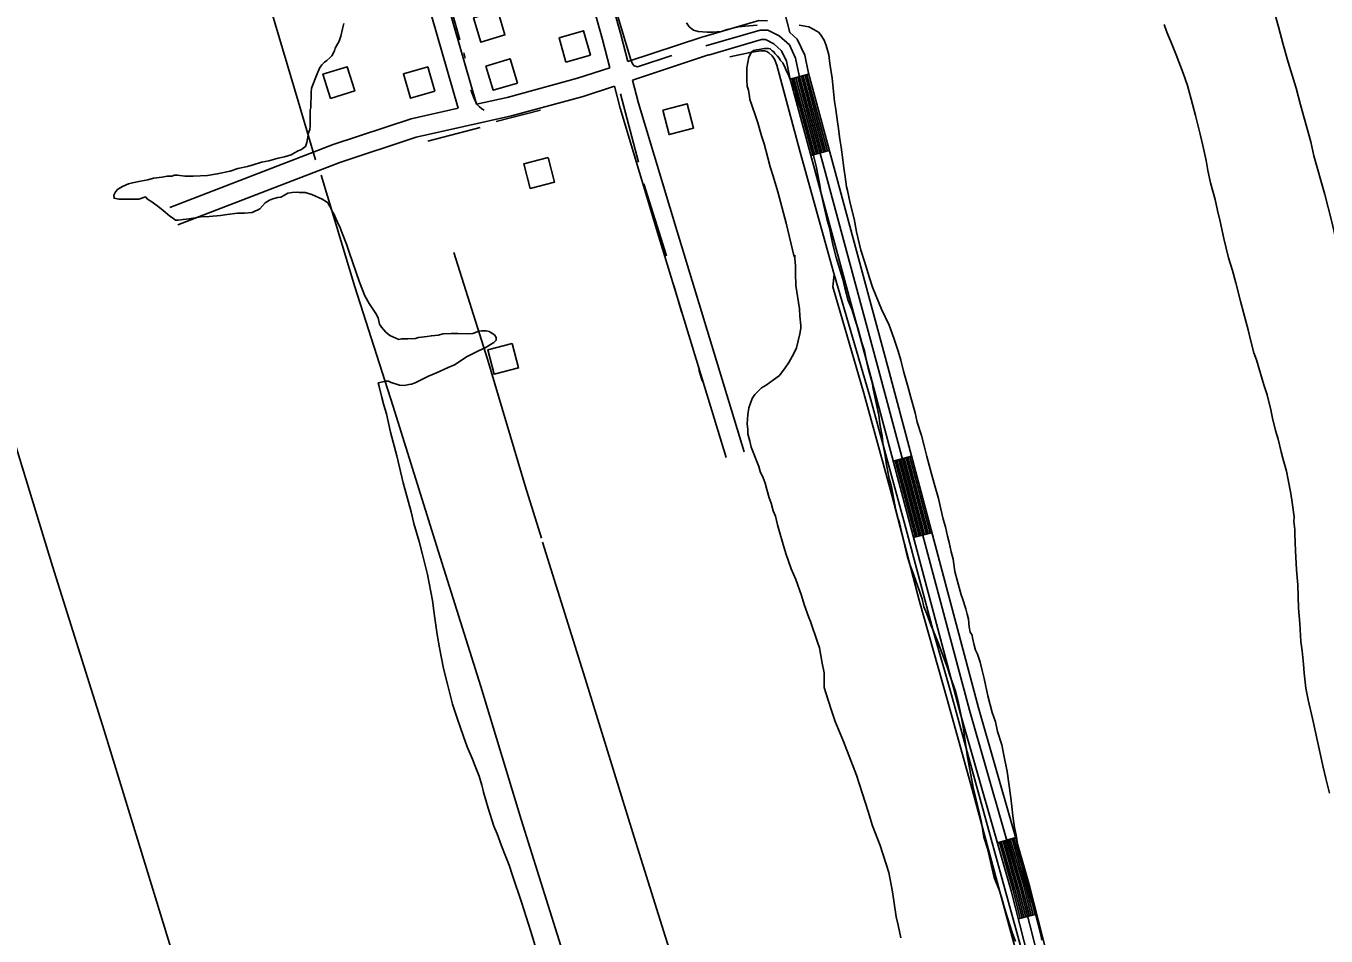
# Model space of a CAD drawing. Extents: x 3598634 to 3636690, y 517270 to 542944.
# Drawn here: x 3610935 to 3612988, y 526030 to 527468 of the extents above; entities that cross this region are included whole.
import ezdxf

# ---------------------------------------------------------------- set-up
doc = ezdxf.new("R2010")
doc.units = 0
for name, color, linetype in [('V-BLDG-OTLN', 7, 'Continuous'), ('V-ROAD-CNTR', 7, 'Continuous'), ('V-SITE-VEGE', 7, 'Continuous'), ('V-TOPO-SHOR', 7, 'Continuous')]:
    doc.layers.add(name, color=color, linetype=linetype)

msp = doc.modelspace()

# ---------------------------------------------------------------- linework, layer by layer
at = {"layer": 'V-BLDG-OTLN'}
for points in [[(3611641.3, 527480.3), (3611652.7, 527441.9), (3611691.1, 527453.4), (3611679.6, 527491.7)], [(3611825.9, 527421.6), (3611814.9, 527460), (3611776.5, 527449.1), (3611787.4, 527410.6)], [(3611415.5, 527353), (3611453.7, 527364.9), (3611441.8, 527403.1), (3611403.6, 527391.2)], [(3611580.1, 527364.6), (3611569, 527403), (3611530.6, 527392), (3611541.6, 527353.5)], [(3611661, 527404.2), (3611672.5, 527365.9), (3611710.8, 527377.4), (3611699.3, 527415.7)], [(3611940.4, 527334.7), (3611950.4, 527296), (3611989.1, 527306), (3611979.1, 527344.8)], [(3611759.3, 527259.5), (3611720.6, 527249.5), (3611730.7, 527210.8), (3611769.4, 527220.8)], [(3611702.6, 526966.1), (3611663.9, 526956.1), (3611673.9, 526917.4), (3611712.6, 526927.4)]]:
    msp.add_lwpolyline(points, close=True, dxfattribs=at)
at = {"layer": 'V-ROAD-CNTR'}
for p, q in [((3612141.8, 527383.4), (3612170.7, 527391.3)), ((3612174.4, 527262.8), (3612203.4, 527270.6)), ((3612304.4, 526780), (3612333.4, 526787.7)), ((3612336.5, 526659.2), (3612365.5, 526666.9)), ((3612469.1, 526176.8), (3612497.9, 526185.1)), ((3612502.1, 526056.7), (3612531.2, 526064.2))]:
    msp.add_line(p, q, dxfattribs=at)
for points in [[(3610514.4, 530774), (3610547.8, 530727.5), (3610692.8, 530386.6), (3610771, 530199.6), (3610823, 530065), (3610882.5, 529877.6), (3610967.4, 529586.2), (3611062.9, 529237.1), (3611143, 528975.7), (3611226.2, 528678), (3611303.4, 528419.6), (3611387.1, 528116.1), (3611482.1, 527805.8), (3611616.9, 527337.5)], [(3611885.2, 527411.2), (3611874.3, 527454), (3611776.5, 527802.1), (3611695.2, 528083.8), (3611608.9, 528393.6), (3611560.9, 528557.8), (3611490.6, 528802), (3611418.5, 529063.9), (3611347.8, 529309.3), (3611276.4, 529559.3), (3611222.4, 529749.6), (3611170.9, 529928.5), (3611119.5, 530110.1)], [(3611856.6, 527401.7), (3611845.3, 527446.3), (3611747.7, 527793.9), (3611666.3, 528075.6), (3611580.1, 528385.4), (3611532.1, 528549.5), (3611461.7, 528793.9), (3611416, 528959.9)], [(3611196.4, 528895.9), (3611255, 528686.4), (3611332.2, 528427.9), (3611416, 528124.5), (3611510.9, 527814.3), (3611646.2, 527344)], [(3612128.5, 527506.2), (3612141.1, 527457.5)], [(3612105.8, 527475.9), (3612092.1, 527476.2), (3612003.9, 527450.4)], [(3612003.4, 527450.3), (3611885.2, 527411.2)], [(3612008.1, 527436), (3612094.1, 527461.2), (3612106.1, 527460.9), (3612124.1, 527452.2), (3612140.3, 527437.7), (3612150.1, 527416.7), (3612155.7, 527389.3), (3612281.3, 526924.9), (3612424.6, 526386.4), (3612505.2, 526105.2), (3612593.2, 525759.9), (3612652, 525548.2), (3612705.3, 525369.1), (3612790.1, 525070.2), (3612816.9, 524993.4), (3612839.4, 524941.1), (3612862.6, 524903.5), (3612890.6, 524862.4), (3612907, 524825.5)], [(3612893.3, 524819.4), (3612877.4, 524855.1), (3612850, 524895.4), (3612826, 524934.2), (3612802.9, 524988), (3612775.8, 525065.6), (3612690.9, 525364.9), (3612637.6, 525544.1), (3612578.7, 525756.1), (3612490.7, 526101.3), (3612410.2, 526382.4), (3612266.8, 526921.1), (3612141.1, 527385.9), (3612135.8, 527412), (3612128, 527428.5), (3612115.6, 527439.6), (3612102.5, 527446), (3612096.1, 527446.1), (3612012.3, 527421.6)], [(3612920.7, 524831.6), (3612903.7, 524869.7), (3612875.1, 524911.7), (3612852.7, 524948.1), (3612830.9, 524998.9), (3612804.4, 525074.7), (3612719.7, 525373.3), (3612666.4, 525552.4), (3612607.6, 525763.8), (3612519.7, 526109.1), (3612439.1, 526390.4), (3612295.8, 526928.8), (3612170.3, 527392.8), (3612164.5, 527421.4), (3612152.6, 527446.8), (3612141.1, 527457.1)], [(3611856.6, 527401.7), (3611805.8, 527384.9), (3611694.3, 527354.6), (3611646.2, 527344)], [(3612012.8, 527421.8), (3611892.6, 527382)], [(3612069, 526794.6), (3611963, 527143), (3611901.8, 527345.6), (3611892.6, 527382)], [(3612177.3, 527263.5), (3612144.7, 527384.2)], [(3612180.2, 527264.3), (3612147.6, 527385)], [(3612183.1, 527265.1), (3612150.5, 527385.8)], [(3612186, 527265.9), (3612153.4, 527386.6)], [(3612188.9, 527266.7), (3612156.3, 527387.3)], [(3612191.8, 527267.5), (3612159.2, 527388.1)], [(3612194.7, 527268.2), (3612162.1, 527388.9)], [(3612197.6, 527269), (3612165, 527389.7)], [(3612200.5, 527269.8), (3612167.8, 527390.5)], [(3611864, 527372.6), (3611814.4, 527356.1), (3611701.5, 527325.5), (3611550.9, 527292.1), (3611430, 527251.9), (3611174.1, 527153.6)], [(3612040.4, 526785.6), (3611934.2, 527134.3), (3611872.9, 527337.6), (3611864, 527372.6)], [(3611616.9, 527337.5), (3611542.9, 527321), (3611419.9, 527280.2), (3611161.8, 527181)], [(3612359.7, 526665.4), (3612327.6, 526786.2)], [(3612362.6, 526666.2), (3612330.5, 526787)], [(3612339.4, 526660), (3612307.3, 526780.8)], [(3612342.3, 526660.8), (3612310.2, 526781.6)], [(3612345.2, 526661.5), (3612313.1, 526782.3)], [(3612348.1, 526662.3), (3612316, 526783.1)], [(3612351, 526663.1), (3612318.9, 526783.9)], [(3612353.9, 526663.8), (3612321.8, 526784.6)], [(3612356.8, 526664.6), (3612324.7, 526785.4)], [(3612505, 526057.5), (3612493.6, 526102.1), (3612472, 526177.7)], [(3612507.9, 526058.2), (3612496.5, 526102.9), (3612474.9, 526178.5)], [(3612510.8, 526059), (3612499.4, 526103.7), (3612477.8, 526179.3)], [(3612513.7, 526059.7), (3612502.3, 526104.4), (3612480.6, 526180.1)], [(3612516.6, 526060.4), (3612505.2, 526105.2), (3612483.5, 526181)], [(3612519.5, 526061.2), (3612508.1, 526106), (3612486.4, 526181.8)], [(3612522.4, 526061.9), (3612511, 526106.8), (3612489.3, 526182.6)], [(3612525.3, 526062.7), (3612513.9, 526107.6), (3612492.2, 526183.5)], [(3612528.3, 526063.4), (3612516.8, 526108.4), (3612495.1, 526184.3)]]:
    msp.add_lwpolyline(points, dxfattribs=at)
at = {"layer": 'V-SITE-VEGE'}
for points in [[(3613045.2, 526919.7), (3613040.1, 526943), (3613031.6, 526996.1), (3613023.8, 527038.8), (3613018, 527065.8), (3613009.3, 527101.8), (3613004.3, 527125.8), (3612997.1, 527158), (3612986.2, 527201.4), (3612968.8, 527262.2), (3612963.8, 527284.7), (3612947.8, 527343.1), (3612940.6, 527369.4), (3612928.2, 527410.6), (3612920.2, 527438.3), (3612913, 527466.1), (3612902.8, 527502.1)], [(3611436.3, 527471.7), (3611434.5, 527463.3), (3611432, 527451.3), (3611429, 527443.4), (3611422.9, 527432.6), (3611421.7, 527428.4), (3611417.4, 527420.6), (3611414.4, 527417), (3611409.6, 527412.8), (3611405.9, 527410.4), (3611401.7, 527406.2), (3611398.1, 527400.8), (3611393.2, 527389.3), (3611385.3, 527369.5), (3611384.7, 527361.7), (3611384.6, 527338.7), (3611383.4, 527334.5), (3611383.3, 527309.2), (3611382.6, 527303.8), (3611380.8, 527299), (3611379, 527289.3), (3611378.3, 527283.3), (3611375.9, 527277.3), (3611372.3, 527274.3), (3611369.8, 527272.5), (3611364.4, 527270.1), (3611358.4, 527267.1), (3611353.5, 527264.1), (3611342.7, 527260.6), (3611333, 527258.8), (3611317.9, 527254.6), (3611306.5, 527252.3), (3611293.2, 527248.1), (3611284.2, 527245.7), (3611269.1, 527242.2), (3611257, 527238), (3611236.5, 527233.8), (3611221.4, 527231.5), (3611198.5, 527230.4), (3611185.2, 527230.4), (3611173.8, 527231.7), (3611169, 527231.7), (3611164.8, 527230.5), (3611157.5, 527230.5), (3611149.7, 527228.8), (3611135.8, 527227), (3611126.8, 527224.6), (3611115.3, 527222.3), (3611102.6, 527219.9), (3611096.6, 527218.1)], [(3612089.3, 527468.9), (3612070.6, 527467.2), (3612059.7, 527466), (3612042.2, 527461.9), (3612033.2, 527458.9), (3612019.3, 527457.7), (3612010.2, 527457.8), (3611996.4, 527459), (3611988.6, 527460.9), (3611982, 527466.3), (3611977.8, 527472.4)], [(3612226.4, 527243.6), (3612224.6, 527256.2), (3612222.3, 527276.1), (3612219.9, 527288.8), (3612217.6, 527309.3), (3612216.4, 527315.9), (3612213.5, 527335.8), (3612211.7, 527348.5), (3612207.7, 527385.3), (3612204.1, 527408.2), (3612202.4, 527422.1), (3612198.2, 527436.6), (3612195.2, 527445), (3612189.2, 527454.1), (3612186.2, 527457.7), (3612179, 527461.9), (3612171.2, 527466.2), (3612155.6, 527468.7)], [(3612732.3, 527470.1), (3612736.7, 527458), (3612744.8, 527437.8), (3612751.4, 527422), (3612762.3, 527392.8), (3612768.9, 527373.3), (3612776.9, 527344), (3612781.9, 527326), (3612789.2, 527296.8), (3612793.5, 527278.8), (3612798.5, 527254.8), (3612801.4, 527239.1), (3612805.7, 527219.6), (3612813, 527193.4), (3612816.6, 527176.2), (3612820.9, 527158.9), (3612826.7, 527132), (3612833.9, 527101.2), (3612840.4, 527081), (3612845.5, 527061.5), (3612852.8, 527033), (3612857.8, 527015), (3612865.1, 526987.3), (3612868.7, 526971.5), (3612873.8, 526951.3), (3612878.1, 526940.1), (3612884.7, 526918.3), (3612889.8, 526900.3), (3612894.9, 526884.6), (3612900.7, 526861.3), (3612903.5, 526847.9), (3612907.9, 526828.4), (3612912.2, 526814.9), (3612917.3, 526794.6), (3612920.2, 526782.6), (3612925.3, 526763.9), (3612928.1, 526750.4), (3612932.4, 526728.7), (3612934.6, 526714.5), (3612937.4, 526692), (3612937.3, 526684.5), (3612938.7, 526671.8), (3612938.6, 526665.1), (3612939.9, 526638.1), (3612941.1, 526608.2), (3612943.2, 526584.3), (3612944.4, 526547.6), (3612946.4, 526523.7), (3612948.4, 526495.2), (3612950.5, 526480.2), (3612952.6, 526459.3), (3612953.2, 526445.1)], [(3612104.5, 526735.3), (3612102.1, 526745), (3612099.1, 526753.4), (3612094.3, 526763.7), (3612092, 526771.5), (3612087.8, 526781.8), (3612085.4, 526789.1), (3612080, 526802.3), (3612077.6, 526811.4), (3612074.7, 526823.4), (3612074.7, 526830.1), (3612073.5, 526839.1), (3612074.8, 526853.6), (3612076, 526864.4), (3612081.5, 526878.9), (3612085.8, 526885.5), (3612096.1, 526895.7), (3612103.9, 526899.9), (3612115.4, 526908.3), (3612124.5, 526915.5), (3612133.6, 526927.5), (3612139.6, 526935.9), (3612147.5, 526950.3), (3612151.8, 526958.8), (3612156.7, 526981), (3612158.5, 526990.1), (3612158.5, 526994.3), (3612156.8, 527008.8), (3612156.2, 527020.8), (3612150.3, 527057.6), (3612149.8, 527076.9), (3612149.8, 527088.4), (3612148.7, 527100.4), (3612148.7, 527105.2), (3612148.1, 527102.8), (3612135, 527155.9), (3612122, 527205.4), (3612114.8, 527230.1), (3612110.1, 527245.2), (3612106.5, 527259.1), (3612100.6, 527281.4), (3612096.4, 527294.1), (3612090.5, 527314.6), (3612086.3, 527327.3), (3612082.1, 527339.4), (3612080.3, 527344.2), (3612077.9, 527351.4), (3612077.4, 527356.3), (3612075.6, 527365.9), (3612073.8, 527372.5), (3612073.2, 527382.2), (3612073.3, 527401.5), (3612076.4, 527418.3), (3612080.6, 527426.2), (3612083.7, 527428.6), (3612087.9, 527429.8), (3612092.1, 527430.3), (3612101.2, 527432.1), (3612107.2, 527432.1), (3612110.2, 527431.5), (3612113.2, 527428.4), (3612115.6, 527426.6), (3612117.4, 527424.2), (3612121.6, 527420), (3612124.6, 527416.3), (3612125.8, 527413.3), (3612130, 527409.1), (3612133.6, 527401.2), (3612136, 527396.4), (3612139.6, 527388.6), (3612143.7, 527377.1), (3612146.1, 527372.3), (3612149.7, 527365.6), (3612150.3, 527361.4), (3612152.1, 527353.6), (3612154.5, 527345.7), (3612157.5, 527337.9), (3612161.6, 527324.6), (3612164, 527316.1), (3612167.6, 527301.7), (3612170.5, 527292), (3612174.7, 527277.5), (3612182.4, 527246.2), (3612188.3, 527216), (3612190.1, 527205.1), (3612193.6, 527188.8), (3612200.2, 527160.5), (3612203.7, 527148.4), (3612206.1, 527135.2), (3612209.1, 527122.5), (3612214.4, 527102)], [(3612539.3, 526023), (3612537.5, 526031.5), (3612528.6, 526066.4), (3612523.2, 526083.3), (3612510.8, 526128), (3612504.8, 526152.7), (3612501.9, 526168.4), (3612498.3, 526188.9), (3612496, 526201), (3612493, 526219.7), (3612491.9, 526234.2), (3612490.1, 526248), (3612484.3, 526289.6), (3612478.9, 526315.6), (3612476, 526331.9), (3612468.8, 526353), (3612465.9, 526368.1), (3612460.5, 526382.6), (3612454, 526409.1), (3612448.1, 526436.8), (3612444.5, 526451.3), (3612441.5, 526462.2), (3612437.4, 526474.9), (3612434.4, 526481.5), (3612432, 526489.3), (3612429.6, 526500.8), (3612429.1, 526505), (3612426.1, 526509.9), (3612424.3, 526518.3), (3612423.1, 526530.4), (3612421.3, 526538.2), (3612419, 526546.7), (3612413.6, 526562.9), (3612411.8, 526569), (3612405.3, 526591.9), (3612401.7, 526605.8), (3612398.8, 526625.1), (3612395.8, 526636.6), (3612392.9, 526651.6), (3612389.9, 526661.3), (3612386.9, 526676.4), (3612383.4, 526688.4), (3612379.2, 526706.5), (3612375.6, 526721), (3612369.1, 526744.5), (3612365, 526760.2), (3612357.2, 526787.4), (3612353.1, 526804.3), (3612348.9, 526820.6), (3612342.4, 526841.7), (3612338.8, 526856.2), (3612332.3, 526880.3), (3612328.1, 526896.6), (3612320.4, 526921.9), (3612316.2, 526939.4), (3612312.1, 526953.9), (3612305.5, 526974.4), (3612297.8, 526995), (3612285.8, 527020.3), (3612277.4, 527040.8), (3612271.5, 527054.7), (3612266.7, 527069.8), (3612259, 527095.2), (3612253, 527113.3), (3612246.5, 527142.2), (3612242.4, 527162.7), (3612236.4, 527187.5), (3612232.3, 527207.4), (3612230.5, 527213.4), (3612228.7, 527225.5), (3612226.4, 527243.6)], [(3611096.6, 527218.1), (3611088.1, 527214.5), (3611079.7, 527209.7), (3611076.1, 527205.5), (3611073, 527200.1), (3611073.6, 527195.3), (3611081.4, 527194.1), (3611112.8, 527193.9), (3611123, 527197.5), (3611126.6, 527193.9), (3611133.3, 527189.6), (3611145.3, 527180.6), (3611154.3, 527173.3), (3611161.5, 527167.2), (3611165.7, 527164.2), (3611170.5, 527160.6), (3611174.7, 527160.6), (3611182.6, 527161.7), (3611192.2, 527162.9), (3611210.9, 527165.8), (3611223.6, 527166.4), (3611241.7, 527168.1), (3611252.5, 527169.9), (3611268.8, 527171.6), (3611279.6, 527171.6), (3611291.7, 527172.8), (3611297.1, 527175.7), (3611300.2, 527176.3), (3611303.8, 527178.7), (3611312.3, 527188.3), (3611318.9, 527192.5), (3611324.3, 527194.3), (3611332.2, 527196.7), (3611337, 527197.3), (3611343, 527200.3), (3611347.9, 527203.3), (3611355.1, 527204.4), (3611363.6, 527205), (3611366, 527204.4), (3611375.6, 527204.4), (3611385.8, 527201.3), (3611402.1, 527194), (3611409.3, 527189.8), (3611411.1, 527188), (3611413.5, 527183.7), (3611415.3, 527181.3), (3611417.7, 527175.3), (3611420.7, 527171), (3611423.7, 527163.2), (3611426.7, 527157.8), (3611430.8, 527148.7), (3611433.8, 527140.3), (3611441, 527122.7), (3611445.2, 527110.1), (3611461.2, 527063), (3611469.6, 527041.3), (3611476.8, 527029.2), (3611487, 527013.5), (3611490.6, 527006.2), (3611492.9, 526996.6), (3611495.9, 526991.7), (3611503.1, 526983.9), (3611509.1, 526978.4), (3611518.8, 526974.2), (3611523.6, 526972.3), (3611527.8, 526973.5), (3611537.4, 526973.5), (3611549.5, 526974), (3611554.3, 526975.2), (3611568.2, 526977), (3611574.8, 526978.2), (3611585.7, 526979.3), (3611593.5, 526981.1), (3611606.2, 526981.7), (3611616.4, 526981.6), (3611632.1, 526981), (3611640.5, 526981.5), (3611649.6, 526985.1), (3611654.4, 526985.7), (3611661.1, 526985.7), (3611665.9, 526985), (3611674.3, 526979.6), (3611677.3, 526975.4), (3611677.3, 526971.1), (3611673.6, 526967.5), (3611659.7, 526959.2), (3611649.5, 526954.4), (3611630.2, 526944.8), (3611623.5, 526940), (3611611.4, 526932.2), (3611601.2, 526928), (3611583, 526919.7), (3611570.4, 526914.3), (3611555.3, 526907.1), (3611549.2, 526903.5), (3611543.2, 526901.7), (3611539.6, 526901.2), (3611531.7, 526899.4), (3611524.5, 526900), (3611511.3, 526904.3), (3611507.1, 526906.1)], [(3612214.4, 527102), (3612218.6, 527088.1), (3612224.5, 527067.6), (3612228.1, 527053.7), (3612233.4, 527033.8), (3612238.8, 527019.9), (3612244.7, 527001.2), (3612248.9, 526988.5), (3612254.9, 526966.8), (3612259, 526954.1), (3612263.2, 526933), (3612264.9, 526927), (3612271.5, 526902.2), (3612272.1, 526896.8), (3612278, 526869.7), (3612281.5, 526852.8), (3612283.3, 526838.9), (3612286.8, 526820.2), (3612288, 526808.2), (3612291.5, 526788.9), (3612293.9, 526774.4), (3612298, 526752.7), (3612301.6, 526739.4), (3612308.1, 526705), (3612312.2, 526688.7), (3612314, 526682.7), (3612318.2, 526664), (3612326.5, 526630.2), (3612330.6, 526616.9), (3612336.6, 526601.2), (3612340.2, 526591), (3612346.1, 526574.7), (3612348.5, 526566.8), (3612350.3, 526562.6), (3612352.7, 526549.9), (3612357.5, 526538.5), (3612364, 526521.6), (3612374.8, 526494.4), (3612390.3, 526453.3), (3612395, 526438.9), (3612402.8, 526416.5), (3612406.9, 526400.2), (3612411.7, 526377.3), (3612414.6, 526360.4), (3612418.7, 526333.9), (3612421.7, 526312.2), (3612427, 526284.4), (3612430.5, 526264.5), (3612434.7, 526247), (3612440.6, 526222.9), (3612443.6, 526209), (3612447.7, 526186.1), (3612453.1, 526168), (3612463.7, 526122.2), (3612471.5, 526102.8), (3612475.1, 526090.8), (3612480.4, 526072.1), (3612484.6, 526058.2), (3612492.3, 526035.2), (3612497.7, 526020.8)], [(3611507.1, 526906.1), (3611502.8, 526906.1), (3611490.8, 526903.8), (3611492.6, 526897.7), (3611496.7, 526880.8), (3611499.7, 526868.2), (3611503.8, 526854.9), (3611510.4, 526825.9), (3611520.5, 526788.5), (3611530.5, 526745.7), (3611543, 526699.8), (3611547.2, 526681.7), (3611555.5, 526652.8), (3611560.8, 526632.3), (3611568.5, 526600.9), (3611576.8, 526559.9), (3611579.2, 526539.4), (3611583.8, 526506.2), (3611587.4, 526485.1), (3611593.9, 526452.5), (3611599.8, 526429.6), (3611608.1, 526395.8), (3611615.3, 526374.1), (3611625.4, 526345.1), (3611631.4, 526328.8), (3611639.7, 526308.9), (3611643.9, 526298), (3611650.5, 526282.3), (3611654.6, 526267.8), (3611656.4, 526259.4), (3611657, 526257), (3611664.7, 526231.6), (3611673.7, 526203.3), (3611678.5, 526191.2), (3611685.6, 526171.9), (3611691.6, 526157.4), (3611697.5, 526141.7), (3611702.9, 526125.4), (3611717.2, 526083.2), (3611732.1, 526036.7), (3611740.4, 526008.9)], [(3612316.3, 526026.9), (3612312.1, 526046.8), (3612309.2, 526060.1), (3612303.3, 526099.3), (3612297.4, 526130), (3612283.7, 526172.9), (3612271.8, 526203.7), (3612264.6, 526226.6), (3612246.2, 526283.9), (3612225.9, 526337.1), (3612212.7, 526368.4), (3612206.2, 526387.8), (3612197.8, 526413.7), (3612195.5, 526422.2), (3612195, 526445.7), (3612192, 526460.7), (3612187.9, 526484.9), (3612184.9, 526493.9), (3612173.6, 526526.5), (3612171.2, 526533.2), (3612163.4, 526553.7), (3612159.3, 526567.6), (3612150.3, 526592.9), (3612143.2, 526609.8), (3612134.8, 526634), (3612130.7, 526648.4), (3612124.7, 526668.3), (3612121.7, 526679.2), (3612118.2, 526693.1), (3612114.6, 526701.5), (3612111.6, 526713.6), (3612108.6, 526722.1), (3612104.5, 526735.3)], [(3612953.2, 526445.1), (3612956, 526421.1), (3612959.6, 526403.1), (3612966.8, 526373.2), (3612983.4, 526296.7), (3612987.7, 526278.7), (3612993.5, 526255.5)]]:
    msp.add_lwpolyline(points, dxfattribs=at)
at = {"layer": 'V-TOPO-SHOR'}
for p, q in [((3611607.5, 527488.8), (3611620, 527445.9)), ((3611626, 527424.9), (3611628.4, 527416.7)), ((3611873.3, 527360.6), (3611902.1, 527252.6)), ((3611677.2, 527316.7), (3611747, 527334.8)), ((3611569.4, 527285.8), (3611651.8, 527307.3)), ((3611400.6, 527232), (3611454, 527055.4)), ((3611910.5, 527217.9), (3611946.3, 527104.3)), ((3610811.3, 527154.3), (3610976.2, 526613.9)), ((3611969.8, 527015.7), (3611958.5, 527055.7)), ((3612002.3, 526906.7), (3611997.3, 526924.8))]:
    msp.add_line(p, q, dxfattribs=at)
for points in [[(3610889.9, 528892.1), (3610922.6, 528781.3), (3610977.1, 528607.3), (3611028.4, 528438.9), (3611078.4, 528276.2), (3611139.9, 528067.5), (3611210, 527847.8), (3611291.9, 527593.9), (3611364.5, 527348.6), (3611391.7, 527256.1)], [(3611849.9, 527548.3), (3611890, 527414.2), (3611892.6, 527408), (3611895.1, 527404.5), (3611900.5, 527402.9), (3611954.4, 527420.9)], [(3612046.2, 527418.8), (3612078.3, 527425.8), (3612087.7, 527427.4), (3612095.1, 527428.5), (3612101, 527428.3), (3612104.6, 527427), (3612107.9, 527425.2), (3612113, 527420.4), (3612116.6, 527415.3), (3612120.3, 527405.4), (3612157.4, 527268.3), (3612211.3, 527075.1)], [(3611637.1, 527366.6), (3611642.3, 527353), (3611644.9, 527347.4), (3611647.8, 527343), (3611650.9, 527339.7), (3611654.7, 527336.9), (3611658.3, 527334.6)], [(3611610.3, 527109.7), (3611663.4, 526941.1), (3611722.9, 526740.9), (3611749, 526658.1)], [(3612616.3, 525576.4), (3612567.8, 525741.7), (3612521, 525921.2), (3612472, 526101.4), (3612431, 526253.7), (3612390.3, 526402), (3612345.7, 526558.2), (3612301.8, 526728.1), (3612257.9, 526887.4), (3612209, 527055.3), (3612211.3, 527075.1)], [(3612211.3, 527075.1), (3612269.2, 526876.9), (3612324.3, 526674), (3612367.3, 526512.1), (3612396.6, 526410.9), (3612435.7, 526266.8), (3612480.6, 526104.2), (3612531.5, 525918.5), (3612578.2, 525744.8), (3612620.5, 525597.1), (3612628.9, 525563.5)], [(3611454, 527055.4), (3611514.5, 526866.4), (3611582.9, 526646.8), (3611652.7, 526423.9), (3611716.4, 526213.7), (3611787.7, 525987.3), (3611847.8, 525794.5), (3611917.8, 525576.1), (3611988.2, 525354), (3612059.8, 525122.4), (3612139.2, 524864.9), (3612211.1, 524637.7)], [(3611750.3, 526651.9), (3611817.9, 526436.6), (3611895.2, 526185.6), (3611958.4, 525984.3), (3612024.3, 525769.1), (3612093.9, 525543.4), (3612154, 525355.5), (3612229.4, 525108.3), (3612301.4, 524880.5), (3612374.5, 524653.9)], [(3610976.2, 526613.9), (3611058.2, 526354.4), (3611175.2, 525971.6), (3611300.8, 525564.1), (3611387.7, 525282.7), (3611485.8, 524962.4), (3611604, 524581.5), (3611636.3, 524461.7)]]:
    msp.add_lwpolyline(points, dxfattribs=at)

doc.saveas('drawing.dxf')
